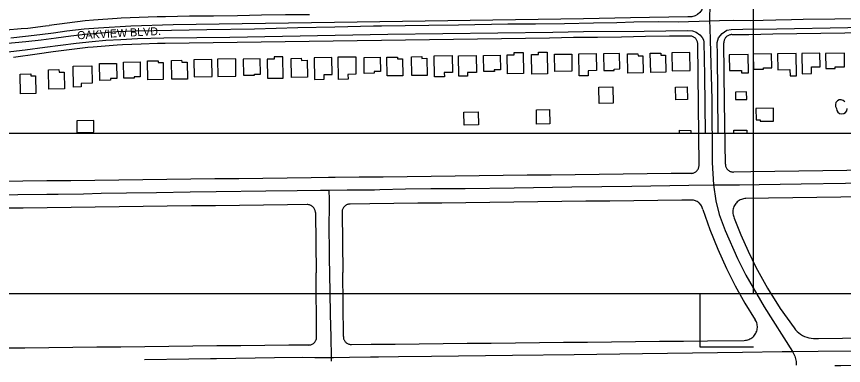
# Model space of a CAD drawing. Extents: x -25029 to 2274964, y -81170 to 687028.
# Drawn here: x 8571 to 10120, y -69182 to -68530 of the extents above; entities that cross this region are included whole.
import ezdxf

# ---------------------------------------------------------------- set-up
doc = ezdxf.new("R2010")
doc.units = 0
for name, color, linetype in [('60', 7, 'Continuous'), ('81911BEA - RW_X_Fee_RW', 7, 'Continuous'), ('BLDG', 7, 'Continuous'), ('GE_X_CL_2000', 7, 'Continuous'), ('ROAD', 7, 'Continuous'), ('ROAD-NAME', 7, 'Continuous'), ('TI_BORDER', 7, 'Continuous'), ('TI_SHEET', 7, 'Continuous'), ('TREES', 7, 'Continuous')]:
    doc.layers.add(name, color=color, linetype=linetype)

msp = doc.modelspace()

# ---------------------------------------------------------------- linework, layer by layer
at = {"layer": '60'}
msp.add_lwpolyline([(5251.6, -64748.4), (10251.6, -64748.4), (10251.6, -68748.4), (5251.6, -68748.4)], close=True, dxfattribs=at)
at = {"layer": '81911BEA - RW_X_Fee_RW'}
for p, q in [((9155.1, -68831.1), (9122.7, -68831.5)), ((9130.9, -68896.4), (9132, -69009)), ((9180.8, -68895.8), (9182, -69008.5)), ((9133.2, -69129), (9132, -69009)), ((9183.2, -69128.5), (9182, -69008.5))]:
    msp.add_line(p, q, dxfattribs=at)
for points in [[(9120, -68526.2), (9075, -68526.8), (9030, -68527.4), (8985, -68528.1), (8940, -68528.7), (8895, -68529.3), (8850, -68530), (8834.4, -68530.2)], [(8834.4, -68530.2), (8766.8, -68532.6), (8759.8, -68533.2), (8714.9, -68536.7), (8699.3, -68538), (8632.2, -68546.3)], [(8511.1, -68555.7), (8535.1, -68554.9), (8551.6, -68554.4), (8580, -68552.1), (8592, -68551.2), (8625, -68547.2), (8632.2, -68546.3)], [(9910.8, -68563.5), (9942.7, -68563), (9987.7, -68562.3), (10032.7, -68561.6), (10077.7, -68560.9), (10122.6, -68560.2), (10167.6, -68559.4), (10212.6, -68558.7), (10257.6, -68558), (10302.6, -68557.3), (10347.6, -68556.6), (10392.6, -68555.8), (10437.6, -68555.1), (10482.6, -68554.4), (10527.6, -68553.7), (10572.6, -68553), (10617.6, -68552.3)], [(9832, -68566.2), (9794.3, -68566.7), (9749.3, -68567.3), (9704.3, -68568), (9659.3, -68568.6), (9614.3, -68569.2), (9569.3, -68569.9), (9524.3, -68570.5), (9479.3, -68571.1), (9434.3, -68571.8), (9389.3, -68572.4), (9344.3, -68573), (9299.4, -68573.7), (9254.4, -68574.3), (9209.4, -68574.9), (9164.4, -68575.6), (9119.4, -68576.2)], [(9847.1, -68580.9), (9847, -68579.6), (9846.8, -68578.3), (9846.5, -68577), (9846.1, -68575.8), (9845.6, -68574.6), (9845, -68573.4), (9844.3, -68572.3), (9843.5, -68571.3), (9842.6, -68570.4), (9841.6, -68569.5), (9840.6, -68568.7), (9839.5, -68568), (9838.3, -68567.5), (9837.1, -68567), (9835.9, -68566.6), (9834.6, -68566.3), (9833.3, -68566.2), (9832, -68566.2)], [(9910.8, -68563.5), (9909.5, -68563.6), (9908.2, -68563.8), (9906.9, -68564.1), (9905.7, -68564.5), (9904.5, -68565), (9903.3, -68565.7), (9902.2, -68566.4), (9901.2, -68567.2), (9900.2, -68568.1), (9899.3, -68569.1), (9898.5, -68570.2), (9897.9, -68571.3), (9897.3, -68572.4), (9896.8, -68573.7), (9896.4, -68574.9), (9896.1, -68576.2), (9896, -68577.5), (9895.9, -68578.8)], [(8835.1, -68580.2), (8804.4, -68581.3), (8769.6, -68582.5), (8759.4, -68583.4), (8714.5, -68586.9), (8704.4, -68587.7), (8664.6, -68592.6), (8639.4, -68595.7)], [(9119.4, -68576.2), (9074.4, -68576.8), (9029.4, -68577.5), (8984.4, -68578.1), (8939.4, -68578.7), (8894.4, -68579.4), (8849.4, -68580), (8835.1, -68580.2)], [(9849.5, -68807.9), (9848.3, -68694.9), (9847.1, -68580.9)], [(9898.8, -68805.8), (9897.3, -68690.8), (9895.9, -68578.8)], [(8639.4, -68595.7), (8609.6, -68600.1), (8565.5, -68606.5)], [(9898.8, -68805.8), (9898.9, -68807.1), (9899, -68808.4), (9899.3, -68809.7), (9899.8, -68810.9), (9900.3, -68812.1), (9900.9, -68813.3), (9901.6, -68814.4), (9902.4, -68815.4), (9903.3, -68816.4), (9904.3, -68817.2), (9905.3, -68818), (9906.4, -68818.7), (9907.6, -68819.3), (9908.8, -68819.8), (9910.1, -68820.1), (9911.3, -68820.4), (9912.6, -68820.6), (9913.9, -68820.6)], [(9834.6, -68823.1), (9836, -68823), (9837.3, -68822.8), (9838.5, -68822.5), (9839.8, -68822.1), (9841, -68821.6), (9842.1, -68820.9), (9843.2, -68820.2), (9844.3, -68819.4), (9845.2, -68818.5), (9846.1, -68817.5), (9846.9, -68816.5), (9847.6, -68815.4), (9848.2, -68814.2), (9848.7, -68813), (9849, -68811.7), (9849.3, -68810.5), (9849.5, -68809.2), (9849.5, -68807.9)], [(10621.4, -68810.9), (10576.4, -68811.5), (10531.4, -68812.1), (10486.4, -68812.8), (10441.4, -68813.4), (10396.4, -68814), (10351.4, -68814.6), (10306.4, -68815.2), (10261.4, -68815.8), (10216.4, -68816.5), (10171.4, -68817.1), (10126.4, -68817.7), (10081.5, -68818.3), (10036.5, -68818.9), (9991.5, -68819.5), (9946.5, -68820.2), (9913.9, -68820.6)], [(9122.7, -68831.5), (9077.7, -68832), (9032.7, -68832.5), (8987.7, -68833.1), (8942.7, -68833.6), (8897.7, -68834.1), (8852.7, -68834.7), (8807.7, -68835.2), (8762.7, -68835.7), (8717.7, -68836.3), (8672.7, -68836.8), (8627.7, -68837.3), (8582.7, -68837.9), (8537.7, -68838.4), (8492.7, -68838.9), (8447.7, -68839.5), (8402.7, -68840), (8357.7, -68840.5), (8312.7, -68841.1), (8267.7, -68841.6), (8222.7, -68842.1)], [(9834.6, -68823.1), (9797.6, -68823.5), (9752.6, -68824), (9707.6, -68824.6), (9662.7, -68825.1), (9617.7, -68825.6), (9572.7, -68826.2), (9527.7, -68826.7), (9482.7, -68827.2), (9437.7, -68827.8), (9392.7, -68828.3), (9347.7, -68828.8), (9302.7, -68829.3), (9257.7, -68829.9), (9212.7, -68830.4), (9167.7, -68830.9), (9155.1, -68831.1)], [(10609.8, -68861.1), (10564.8, -68861.7), (10519.8, -68862.3), (10474.8, -68862.9), (10429.8, -68863.5), (10384.8, -68864.2), (10339.8, -68864.8), (10294.8, -68865.4), (10249.8, -68866), (10204.8, -68866.6), (10159.8, -68867.2), (10114.9, -68867.9), (10069.9, -68868.5), (10024.9, -68869.1), (9979.9, -68869.7), (9937.4, -68870.2)], [(9115.7, -68881.6), (9078.5, -68882), (9033.5, -68882.5), (8988.5, -68883.1), (8943.5, -68883.6), (8898.5, -68884.1), (8853.5, -68884.7), (8808.5, -68885.2), (8763.5, -68885.7), (8718.6, -68886.3), (8673.6, -68886.8), (8628.6, -68887.3), (8583.6, -68887.9), (8538.6, -68888.4), (8493.6, -68888.9), (8448.6, -68889.5), (8403.6, -68890), (8358.6, -68890.5), (8313.6, -68891.1), (8268.6, -68891.6), (8223.6, -68892.1)], [(9130.9, -68896.4), (9130.8, -68895.1), (9130.6, -68893.8), (9130.3, -68892.5), (9129.9, -68891.3), (9129.4, -68890.1), (9128.8, -68888.9), (9128, -68887.8), (9127.2, -68886.8), (9126.3, -68885.8), (9125.4, -68885), (9124.3, -68884.2), (9123.2, -68883.5), (9122, -68882.9), (9120.8, -68882.4), (9119.6, -68882), (9118.3, -68881.8), (9117, -68881.6), (9115.7, -68881.6)], [(9195.7, -68880.6), (9194.4, -68880.7), (9193.1, -68880.9), (9191.8, -68881.2), (9190.6, -68881.6), (9189.4, -68882.1), (9188.2, -68882.7), (9187.1, -68883.4), (9186.1, -68884.2), (9185.1, -68885.1), (9184.2, -68886.1), (9183.5, -68887.2), (9182.8, -68888.3), (9182.2, -68889.4), (9181.7, -68890.6), (9181.3, -68891.9), (9181, -68893.2), (9180.9, -68894.5), (9180.8, -68895.8)], [(9835.3, -68873), (9817.5, -68873.3), (9772.5, -68873.8), (9727.5, -68874.3), (9682.5, -68874.9), (9637.5, -68875.4), (9592.5, -68875.9), (9547.5, -68876.5), (9502.5, -68877), (9457.5, -68877.5), (9412.5, -68878.1), (9367.5, -68878.6), (9322.5, -68879.1), (9277.5, -68879.7), (9232.6, -68880.2), (9195.7, -68880.6)], [(9856.6, -68890.7), (9856.2, -68888.8), (9855.6, -68887), (9854.9, -68885.3), (9854, -68883.6), (9853, -68882), (9851.9, -68880.5), (9850.6, -68879.1), (9849.2, -68877.9), (9847.7, -68876.7), (9846.1, -68875.7), (9844.4, -68874.9), (9842.7, -68874.2), (9840.9, -68873.6), (9839, -68873.2), (9837.2, -68873), (9835.3, -68873)], [(9937.4, -68870.2), (9935.2, -68870.3), (9933, -68870.6), (9930.9, -68871.2), (9928.8, -68871.9), (9926.8, -68872.7), (9924.8, -68873.8), (9923, -68875), (9921.2, -68876.4), (9919.6, -68878), (9918.2, -68879.6), (9916.9, -68881.4), (9915.7, -68883.3), (9914.8, -68885.3), (9914, -68887.4), (9913.4, -68889.5), (9913, -68891.7), (9912.7, -68893.9), (9912.7, -68896.1), (9912.9, -68898.3), (9913.2, -68900.5), (9913.8, -68902.6), (9914.5, -68904.7), (9915.4, -68906.8)], [(9856.6, -68890.7), (9869.7, -68928), (9884.5, -68964.8), (9900.8, -69000.8)], [(9915.4, -68906.8), (9927.7, -68937.9), (9941.3, -68968.5), (9956.1, -68998.5)], [(9900.8, -69000.8), (9917.4, -69033.6), (9935.4, -69065.6), (9954.8, -69096.9)], [(9956.1, -68998.5), (9977.8, -69037.7), (10001.6, -69075.6), (10027.4, -69112.2)], [(9934.1, -69135.5), (9936.3, -69135.3), (9938.5, -69135), (9940.7, -69134.5), (9942.8, -69133.8), (9944.8, -69132.9), (9946.8, -69131.8), (9948.6, -69130.6), (9950.3, -69129.2), (9951.9, -69127.7), (9953.4, -69126), (9954.7, -69124.2), (9955.8, -69122.3), (9956.8, -69120.3), (9957.6, -69118.2), (9958.2, -69116), (9958.6, -69113.9), (9958.8, -69111.6), (9958.8, -69109.4), (9958.6, -69107.2), (9958.2, -69105), (9957.6, -69102.9), (9956.9, -69100.8), (9955.9, -69098.8), (9954.8, -69096.9)], [(10027.4, -69112.2), (10030.1, -69115.5), (10033.1, -69118.6), (10036.3, -69121.4), (10039.8, -69123.9), (10043.4, -69126.1), (10047.3, -69128), (10051.3, -69129.5), (10055.4, -69130.8), (10059.5, -69131.6), (10063.8, -69132.1), (10068.1, -69132.2)], [(9118.4, -69144.2), (9119.7, -69144.1), (9121, -69143.9), (9122.3, -69143.6), (9123.5, -69143.2), (9124.7, -69142.7), (9125.9, -69142.1), (9127, -69141.4), (9128, -69140.6), (9129, -69139.7), (9129.8, -69138.7), (9130.6, -69137.7), (9131.3, -69136.6), (9131.9, -69135.4), (9132.4, -69134.2), (9132.8, -69132.9), (9133, -69131.6), (9133.2, -69130.3), (9133.2, -69129)], [(9183.2, -69128.5), (9183.3, -69129.8), (9183.5, -69131.1), (9183.8, -69132.4), (9184.2, -69133.6), (9184.7, -69134.8), (9185.3, -69136), (9186, -69137.1), (9186.8, -69138.1), (9187.7, -69139.1), (9188.7, -69139.9), (9189.8, -69140.7), (9190.9, -69141.4), (9192, -69142), (9193.3, -69142.5), (9194.5, -69142.9), (9195.8, -69143.1), (9197.1, -69143.3), (9198.4, -69143.3)], [(10068.1, -69132.2), (10073.2, -69132.2), (10118.2, -69131.6), (10163.2, -69131), (10208.2, -69130.5), (10253.2, -69129.9), (10298.2, -69129.3), (10343.2, -69128.8), (10344.3, -69128.8)], [(9118.4, -69144.2), (9081.4, -69144.6), (9036.4, -69145.1), (8991.4, -69145.6), (8946.4, -69146), (8901.4, -69146.5), (8856.4, -69147), (8811.4, -69147.5), (8766.4, -69148), (8721.4, -69148.4), (8676.4, -69148.9), (8631.4, -69149.4), (8586.4, -69149.9), (8541.4, -69150.4), (8496.4, -69150.9), (8451.4, -69151.3), (8406.4, -69151.8), (8361.4, -69152.3), (8316.4, -69152.8), (8271.4, -69153.3), (8226.4, -69153.8)], [(9198.4, -69143.3), (9235.4, -69142.9), (9280.4, -69142.5), (9325.4, -69142), (9370.4, -69141.5), (9415.4, -69141), (9460.4, -69140.5), (9505.4, -69140.1), (9550.4, -69139.6), (9595.4, -69139.1), (9640.4, -69138.6), (9685.4, -69138.1), (9730.4, -69137.6), (9775.4, -69137.2), (9820.4, -69136.7), (9865.4, -69136.2), (9934.1, -69135.5)], [(10103.7, -69182.4), (10115.3, -69182.3), (10165.3, -69181.6), (10215.3, -69181), (10265.3, -69180.4), (10306.9, -69179.8)]]:
    msp.add_lwpolyline(points, dxfattribs=at)
at = {"layer": 'BLDG'}
for points in [[(9053.8, -68605.3), (9053.8, -68609.5), (9040.8, -68609.7), (9041.4, -68645.2), (9070.4, -68644.8), (9069.8, -68605)], [(9206.3, -68604.8), (9206.8, -68637.8), (9191.9, -68638), (9192.1, -68647), (9174.2, -68647.3), (9173.5, -68605.3)], [(9330.1, -68604.5), (9330.1, -68608), (9339.7, -68607.8), (9340.2, -68639.8), (9311.2, -68640.3), (9310.7, -68604.8)], [(9387.3, -68602.8), (9387.8, -68634.2), (9372.3, -68634.5), (9372.5, -68642.5), (9354.2, -68642.8), (9353.6, -68603.4)], [(9431.9, -68602.8), (9432.4, -68634.2), (9415.5, -68634.5), (9415.6, -68641.2), (9399.4, -68641.5), (9398.8, -68603.3)], [(9477, -68601.9), (9477.5, -68629.3), (9466, -68629.4), (9466.1, -68632.4), (9446.3, -68632.7), (9445.9, -68602.4)], [(9503.4, -68601.4), (9503.3, -68597.2), (9519.8, -68597), (9520.4, -68636.5), (9490.9, -68637), (9490.3, -68601.6)], [(9548.8, -68600.6), (9548.7, -68596.6), (9565, -68596.4), (9565.6, -68636.7), (9536.3, -68637.2), (9535.7, -68600.8)], [(9611, -68599.8), (9611.5, -68631.8), (9579.3, -68632.3), (9578.8, -68600.3)], [(9656.7, -68598.8), (9657.2, -68630.8), (9641.9, -68631.1), (9642, -68640.4), (9624.7, -68640.6), (9624.1, -68599.3)], [(9671.1, -68630.7), (9690.5, -68630.4), (9690.4, -68628), (9701.2, -68627.8), (9700.7, -68599), (9670.5, -68599.5)], [(9735.1, -68599.4), (9735.2, -68603.4), (9744.1, -68603.2), (9744.7, -68635.2), (9716, -68635.7), (9715.3, -68599.7)], [(9777.7, -68598), (9777.7, -68601.8), (9786.8, -68601.7), (9787.3, -68633.6), (9758.9, -68634.2), (9758.2, -68598.4)], [(9799.1, -68631.4), (9832.9, -68630.8), (9832.3, -68596.9), (9798.4, -68597.5)], [(9906.8, -68630.8), (9929.1, -68630.4), (9929.2, -68635), (9942.1, -68634.7), (9941.5, -68600.6), (9906.2, -68601.3)], [(9951.4, -68628.2), (9970.2, -68627.9), (9970.1, -68625.9), (9985.9, -68625.6), (9985.5, -68599.6), (9950.9, -68600.2)], [(9996.9, -68629.2), (10019.7, -68628.8), (10019.9, -68640.6), (10032.1, -68640.4), (10031.3, -68599), (9996.3, -68599.6)], [(10042.7, -68636.8), (10060.4, -68636.5), (10060.2, -68624), (10076.3, -68623.7), (10075.8, -68598.1), (10042, -68598.7)], [(10087.2, -68627), (10104.2, -68626.6), (10104.2, -68623.9), (10122.2, -68623.6), (10121.7, -68598.1), (10086.7, -68598.7)], [(8758.3, -68617.3), (8758.7, -68645.6), (8747.1, -68645.8), (8747.1, -68648.9), (8727.1, -68649.2), (8726.6, -68617.8)], [(8802.4, -68614.5), (8802.9, -68642.6), (8791.2, -68642.8), (8791.2, -68644.8), (8771.8, -68645.1), (8771.3, -68615)], [(8836.2, -68612.4), (8836.2, -68615.6), (8845.4, -68615.5), (8845.9, -68647.7), (8817.1, -68648.2), (8816.6, -68612.7)], [(8880.3, -68611.4), (8880.4, -68615.3), (8890.5, -68615.1), (8891, -68646.6), (8861.7, -68647), (8861.1, -68611.7)], [(8903.6, -68642.3), (8937.3, -68641.8), (8936.8, -68610.3), (8903.1, -68610.9)], [(8948.3, -68642), (8982.1, -68641.4), (8981.6, -68609), (8947.7, -68609.5)], [(8996.1, -68639.5), (9016.6, -68639.2), (9016.5, -68637.7), (9028, -68637.5), (9027.5, -68609), (8995.6, -68609.5)], [(9104.5, -68607.7), (9104.6, -68611.7), (9115.7, -68611.5), (9116.2, -68643.4), (9086.1, -68643.9), (9085.6, -68608)], [(9129.1, -68647.2), (9147.5, -68646.9), (9147.3, -68638.4), (9162.3, -68638.2), (9161.8, -68606.3), (9128.5, -68606.9)], [(9252.1, -68605.9), (9252.5, -68632.4), (9240.9, -68632.6), (9241, -68635.8), (9222.5, -68636.1), (9222, -68606.3)], [(9284.8, -68605.5), (9284.9, -68609), (9294, -68608.9), (9294.5, -68640.5), (9265.3, -68640.9), (9264.8, -68605.9)], [(8650.5, -68629), (8650.6, -68633.7), (8660.3, -68633.5), (8660.8, -68664.8), (8631.5, -68665.3), (8630.9, -68629.3)], [(8712, -68622), (8712.5, -68654.5), (8691.9, -68654.8), (8692, -68661.5), (8677.8, -68661.8), (8677.1, -68622.6)], [(8598.1, -68636.8), (8598.1, -68640.9), (8606.6, -68640.7), (8607.1, -68673.6), (8578.2, -68674), (8577.6, -68637.2)], [(9688.2, -68661.1), (9688.7, -68692), (9662.3, -68692.5), (9661.7, -68661.6)], [(9827.4, -68661.3), (9827.9, -68685.1), (9805.9, -68685.5), (9805.5, -68661.7)], [(9917.8, -68685.2), (9939, -68684.8), (9938.7, -68670.8), (9917.5, -68671.2)], [(9436, -68708), (9436.4, -68732.4), (9409.3, -68732.8), (9408.9, -68708.4)], [(9569.6, -68703.7), (9570, -68730.6), (9545.2, -68731), (9544.8, -68704)], [(9956.4, -68723), (9963.9, -68722.8), (9964, -68725.6), (9989.2, -68725.2), (9988.8, -68701.4), (9956, -68702)], [(8684.2, -68746.4), (8716, -68745.9), (8715.6, -68724.4), (8683.9, -68724.9)]]:
    msp.add_lwpolyline(points, close=True, dxfattribs=at)
for points in [[(9812.8, -68748.4), (9813, -68742.3), (9834.1, -68742.6), (9834.1, -68748.3)], [(9914.9, -68748.4), (9914.9, -68742.2), (9939.3, -68742.3), (9939.3, -68748.4)]]:
    msp.add_lwpolyline(points, dxfattribs=at)
at = {"layer": 'GE_X_CL_2000'}
for points in [[(9866.7, -68230.4), (9867.2, -68253), (9867.6, -68306.1), (9867.8, -68317.4), (9868.9, -68359.3), (9868.5, -68404.4), (9869.5, -68438), (9870, -68479.9), (9870, -68505.3), (9869.3, -68538)], [(8548.6, -68579.9), (8588.4, -68576.3), (8616.9, -68573.3), (8645.4, -68569.6), (8672.5, -68566.1), (8699.8, -68562.7), (8758.7, -68557.5), (8776.5, -68556.8), (8795.3, -68556.6), (8861.2, -68555.2), (8927.7, -68554.2), (9016.5, -68552.4), (9098.2, -68550.3), (9167, -68549.1), (9239.7, -68547), (9254.4, -68546.9), (9343.4, -68546), (9398.8, -68545.3), (9491.5, -68543.4), (9543.1, -68543.1), (9597.6, -68542.5), (9651.5, -68541.6), (9695.3, -68540.6), (9727.4, -68539.7), (9773.1, -68539.2), (9810.4, -68539.3), (9869.3, -68538)], [(9869.3, -68538), (9888, -68537.4), (9914.5, -68536.6), (9945.9, -68536.8), (9993.1, -68535.6), (10022.6, -68535.3), (10044.3, -68534.7), (10103.8, -68533.7), (10164.9, -68532.9)], [(9869.3, -68538), (9869.7, -68551.6), (9870.4, -68574), (9873.4, -68684.6), (9874.3, -68802.9), (9876.7, -68844.6)], [(9876.7, -68844.6), (9925.3, -68844.3), (9962.4, -68844), (10040.5, -68842.7), (10123.8, -68841.3), (10203, -68840.4), (10273.6, -68839.7), (10468.7, -68837.2), (10554.4, -68836.2), (10643.3, -68834.6), (10727, -68833), (10761.6, -68832.5), (10870, -68830.9), (10998.1, -68829.3), (11156.1, -68826.6), (11189.3, -68826.4)], [(9156.1, -68854.4), (9190.3, -68854), (9241.5, -68853.8), (9251.8, -68853.5), (9299.9, -68852.1), (9347, -68851.6), (9411.7, -68851.2), (9502.9, -68849.9), (9611.3, -68848.2), (9723.8, -68847.1), (9830.3, -68845.3), (9876.7, -68844.6)], [(9876.7, -68844.6), (9880.8, -68874.7), (9886.9, -68900.2), (9898.5, -68930.2), (9921.3, -68982.3), (9937.4, -69013.6), (9971.4, -69072.6), (10024.7, -69156.3)], [(8395.1, -68865), (8573.3, -68862.8), (8627.6, -68862), (8648.7, -68861.7), (8696.2, -68861.1), (8729.7, -68860.2), (8777, -68859.5), (8833.2, -68858.8), (8896.2, -68857.8), (8944.9, -68857.3), (9037.8, -68855.8), (9096.8, -68855.4), (9140.7, -68854.8), (9156.1, -68854.4)], [(9156.1, -68854.4), (9156.4, -68872.1), (9156.5, -68893.5), (9156.2, -68912.4), (9156.9, -68980.1), (9157.8, -69045.4), (9158.7, -69087), (9160, -69128.6), (9160.6, -69167.4)], [(9160.6, -69167.4), (9164.8, -69167.3), (9194.7, -69166.7), (9234.3, -69166.2), (9249.1, -69166.1), (9286.7, -69165.8), (9348.6, -69164.9), (9500, -69163.3), (9615.8, -69161.7), (9743.4, -69160), (9930.7, -69157.8), (10005.1, -69156.5), (10024.7, -69156.3)], [(10024.7, -69156.3), (10072.8, -69155.7), (10137.5, -69155.1), (10222.2, -69153.9), (10344.8, -69152.9)], [(10024.7, -69156.3), (10028.7, -69165.3), (10031.2, -69175), (10031.6, -69181.8)], [(8810.7, -69171.3), (8893.8, -69170), (8934.2, -69169.5), (8945.7, -69169.2), (9054, -69167.8), (9106.3, -69167.1), (9130.1, -69167.3), (9160.6, -69167.4)], [(9160.6, -69167.4), (9160.6, -69174.3)]]:
    msp.add_lwpolyline(points, dxfattribs=at)
at = {"layer": 'ROAD'}
for points in [[(9634, -68250.3), (9763.3, -68249.3), (9825.6, -68248.5), (9832.8, -68248.7), (9840.7, -68251.2), (9848, -68255.8), (9851.8, -68260.6), (9854.2, -68265.8), (9855.7, -68271.6), (9856.7, -68396.2), (9858.5, -68499.3), (9857.8, -68509.3), (9854.6, -68517.4), (9850.8, -68521.9), (9846.8, -68525.6), (9842.2, -68528.3), (9835.7, -68530.1), (9828.3, -68530.4), (9720.9, -68531.9), (9633.1, -68533.9)], [(9633.1, -68533.9), (9166.4, -68540.7), (8864.3, -68545), (8784.9, -68547.4), (8724.7, -68551.5), (8697.5, -68553.1), (8665.2, -68557.3), (8640.2, -68560.7), (8614.9, -68564.1), (8588, -68567.2), (8560.4, -68570.1)], [(8146.2, -68748.4), (8232.6, -68671.2), (8272.6, -68631.5), (8294.1, -68615.6), (8313.9, -68607.4), (8335.8, -68603.5), (8359, -68603.2), (8412.2, -68602.6), (8464.1, -68601.5), (8516.6, -68598.3), (8550, -68596.1), (8587, -68591.9), (8624.3, -68587.2), (8682.5, -68579.4), (8712.7, -68576.2), (8738.5, -68574.1), (8766.3, -68572.6), (8797.4, -68570.6), (8847.2, -68569.4), (8970.4, -68568.2), (9266.8, -68562.8), (9575.8, -68558.8), (9633.1, -68557.7)], [(9633.1, -68557.7), (9746.8, -68557.3), (9827.9, -68555.6), (9837.5, -68556.3), (9844, -68558.9), (9851.3, -68563.8), (9855.5, -68569.2), (9857.8, -68573.4), (9858.7, -68577.8), (9860, -68640), (9861.2, -68748.4)], [(9885.6, -68748.4), (9883.9, -68600.9), (9883.2, -68578.3), (9885.8, -68569.8), (9892.7, -68561.5), (9901.4, -68555.2), (9909.8, -68553.8), (9931.4, -68553.2), (9995.4, -68552.4), (10128.4, -68550.3), (10251.6, -68548.3)]]:
    msp.add_lwpolyline(points, dxfattribs=at)
at = {"layer": 'TI_BORDER'}
for points in [[(4951.6, -64448.4), (11951.6, -64448.4), (11951.6, -69048.4), (4951.6, -69048.4)], [(9951.6, -64448.4), (16951.6, -64448.4), (16951.6, -69048.4), (9951.6, -69048.4)]]:
    msp.add_lwpolyline(points, close=True, dxfattribs=at)
at = {"layer": 'TI_SHEET'}
msp.add_lwpolyline([(9951.6, -69148.4), (9851.6, -69148.4), (9851.6, -69048.4)], dxfattribs=at)
at = {"layer": 'TREES'}
for centre, start, end in [((10114.8, -68695.4), 38.3033, 218.3033), ((10116.9, -68701.8), 178.9357, 358.9357)]:
    msp.add_arc(centre, 10, start, end, dxfattribs=at)

# ---------------------------------------------------------------- texts
at = {"layer": 'ROAD-NAME'}
msp.add_text('OAKVIEW BLVD.', height=15, rotation=2.9914, dxfattribs=at).set_placement((8685, -68572.3))

doc.saveas('drawing.dxf')
